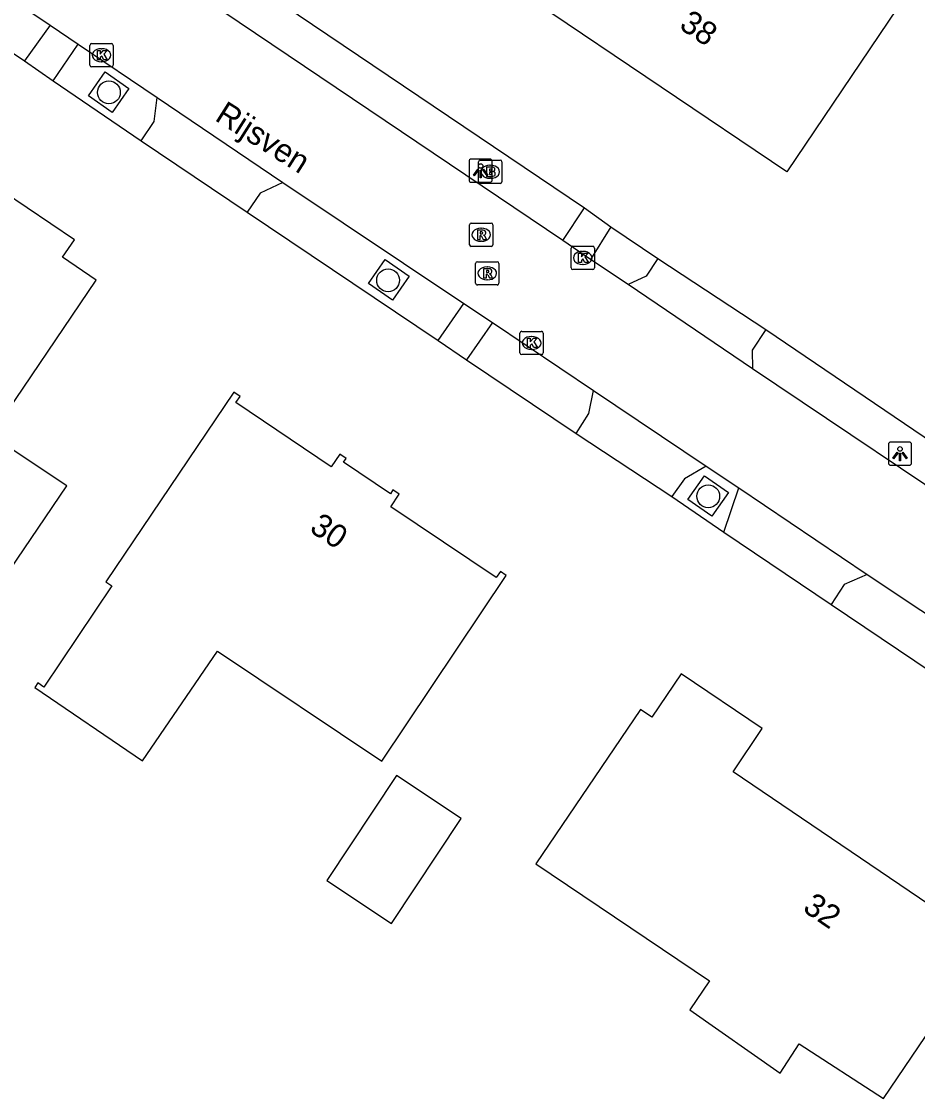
# Model space of a CAD drawing. Extents: x 163268 to 164360, y 381529 to 382285.
# Drawn here: x 164039.14 to 164077.57, y 381668.24 to 381714.45 of the extents above; entities that cross this region are included whole.
import ezdxf

# ---------------------------------------------------------------- set-up
doc = ezdxf.new("R2010")
doc.units = 0
for name, color, linetype in [('IMGEO_Boom', 7, 'Continuous'), ('IMGEO_Brandkraan', 7, 'Continuous'), ('IMGEO_Kolk', 7, 'Continuous'), ('IMGEO_Lichtpunt', 7, 'Continuous'), ('IMGEO_Openbare_ruimte_label', 7, 'Continuous'), ('IMGEO_Pand', 7, 'Continuous'), ('IMGEO_Pand_nummerreeks', 7, 'Continuous'), ('IMGEO_Rijbaan_lokaal_open', 7, 'Continuous'), ('IMGEO_Rioolput', 7, 'Continuous'), ('IMGEO_Voetpad_halfverhard', 7, 'Continuous'), ('IMGEO_Voetpad_open', 7, 'Continuous')]:
    doc.layers.add(name, color=color, linetype=linetype)

msp = doc.modelspace()

# ---------------------------------------------------------------- linework, layer by layer
at = {"layer": 'IMGEO_Boom'}
for centre in [(164042.889, 381711.409), (164054.865, 381703.346), (164068.598, 381694.077)]:
    msp.add_circle(centre, 0.489, dxfattribs=at)
at = {"layer": 'IMGEO_Brandkraan'}
for p, q in [((164058.745, 381707.576), (164058.745, 381708.428)), ((164058.82, 381708.502), (164059.672, 381708.502)), ((164059.746, 381708.428), (164059.746, 381707.576)), ((164059.233, 381708.282), (164059.258, 381708.282)), ((164059.672, 381707.502), (164058.82, 381707.502)), ((164059.256, 381707.722), (164059.231, 381707.722))]:
    msp.add_line(p, q, dxfattribs=at)
for points in [[(164058.745, 381707.576), (164058.745, 381708.428)], [(164058.82, 381708.502), (164059.672, 381708.502)], [(164059.746, 381708.428), (164059.746, 381707.576)], [(164059.093, 381708.202), (164059.093, 381707.802), (164059.306, 381707.802)], [(164059.324, 381708.202), (164059.093, 381708.202)], [(164059.272, 381708.121), (164059.218, 381708.121), (164059.218, 381708.045)], [(164059.218, 381708.045), (164059.271, 381708.045)], [(164059.28, 381707.969), (164059.218, 381707.969), (164059.218, 381707.888)], [(164059.218, 381707.888), (164059.28, 381707.888)], [(164059.672, 381707.502), (164058.82, 381707.502)]]:
    msp.add_lwpolyline(points, dxfattribs=at)
for centre, radius, start, end in [((164058.822, 381708.426), 0.0765, 91.552, 178.448), ((164058.822, 381708.426), 0.0765, 91.552, 178.448), ((164059.67, 381708.426), 0.0765, 1.552, 88.448), ((164059.67, 381708.426), 0.0765, 1.552, 88.448), ((164059.273, 381708.083), 0.0379, 267.8285, 90.9355), ((164059.281, 381707.928), 0.0404, 269.8759, 90.5077), ((164059.328, 381708.057), 0.145, 59.4692, 91.5367), ((164059.353, 381708.104), 0.0922, 285.5137, 58.1501), ((164059.358, 381707.912), 0.105, 301.3115, 78.989), ((164058.822, 381707.578), 0.0765, 181.552, 268.448), ((164058.822, 381707.578), 0.0765, 181.552, 268.448), ((164059.312, 381708.053), 0.251, 268.6676, 293.5347), ((164059.67, 381707.578), 0.0765, 271.552, 358.448), ((164059.67, 381707.578), 0.0765, 271.552, 358.448)]:
    msp.add_arc(centre, radius, start, end, dxfattribs=at)
for centre, major_axis, ratio, start_param, end_param in [((164059.232, 381708.002), (-0.387, 0.002), 0.722429, 4.712389, 7.853982), ((164059.257, 381708.002), (-0.39, 0.002), 0.717154, 1.570796, 4.712389)]:
    msp.add_ellipse(centre, major_axis=major_axis, ratio=ratio, start_param=start_param, end_param=end_param, dxfattribs=at)
at = {"layer": 'IMGEO_Kolk'}
for p, q in [((164042.072, 381712.576), (164042.072, 381713.428)), ((164042.147, 381713.502), (164042.999, 381713.502)), ((164043.073, 381713.428), (164043.073, 381712.576)), ((164042.56, 381713.282), (164042.585, 381713.282)), ((164042.999, 381712.502), (164042.147, 381712.502)), ((164042.583, 381712.722), (164042.558, 381712.722)), ((164062.715, 381703.879), (164062.715, 381704.731)), ((164062.79, 381704.805), (164063.642, 381704.805)), ((164063.716, 381704.731), (164063.716, 381703.879)), ((164063.203, 381704.585), (164063.228, 381704.585)), ((164063.642, 381703.805), (164062.79, 381703.805)), ((164063.226, 381704.025), (164063.201, 381704.025)), ((164060.522, 381700.229), (164060.522, 381701.081)), ((164060.597, 381701.155), (164061.449, 381701.155)), ((164061.01, 381700.935), (164061.035, 381700.935)), ((164061.523, 381701.081), (164061.523, 381700.229)), ((164061.449, 381700.155), (164060.597, 381700.155)), ((164061.033, 381700.375), (164061.008, 381700.375))]:
    msp.add_line(p, q, dxfattribs=at)
for points in [[(164042.072, 381712.576), (164042.072, 381713.428)], [(164042.147, 381713.502), (164042.999, 381713.502)], [(164043.073, 381713.428), (164043.073, 381712.576)], [(164042.393, 381713.202), (164042.516, 381713.202), (164042.516, 381713.051), (164042.646, 381713.202), (164042.81, 381713.202), (164042.664, 381713.051), (164042.817, 381712.802), (164042.665, 381712.802), (164042.58, 381712.966), (164042.516, 381712.899), (164042.516, 381712.802), (164042.393, 381712.802), (164042.393, 381713.202)], [(164042.999, 381712.502), (164042.147, 381712.502)], [(164062.715, 381703.879), (164062.715, 381704.731)], [(164062.79, 381704.805), (164063.642, 381704.805)], [(164063.716, 381704.731), (164063.716, 381703.879)], [(164063.036, 381704.505), (164063.159, 381704.505), (164063.159, 381704.354), (164063.289, 381704.505), (164063.453, 381704.505), (164063.307, 381704.354), (164063.46, 381704.105), (164063.308, 381704.105), (164063.223, 381704.269), (164063.159, 381704.202), (164063.159, 381704.105), (164063.036, 381704.105), (164063.036, 381704.505)], [(164063.642, 381703.805), (164062.79, 381703.805)], [(164060.522, 381700.229), (164060.522, 381701.081)], [(164060.597, 381701.155), (164061.449, 381701.155)], [(164061.523, 381701.081), (164061.523, 381700.229)], [(164060.843, 381700.855), (164060.966, 381700.855), (164060.966, 381700.704), (164061.096, 381700.855), (164061.26, 381700.855), (164061.114, 381700.704), (164061.267, 381700.455), (164061.115, 381700.455), (164061.03, 381700.619), (164060.966, 381700.552), (164060.966, 381700.455), (164060.843, 381700.455), (164060.843, 381700.855)], [(164061.449, 381700.155), (164060.597, 381700.155)]]:
    msp.add_lwpolyline(points, dxfattribs=at)
for centre, start, end in [((164042.149, 381713.426), 91.552, 178.448), ((164042.149, 381713.426), 91.552, 178.448), ((164042.997, 381713.426), 1.552, 88.448), ((164042.997, 381713.426), 1.552, 88.448), ((164042.149, 381712.578), 181.552, 268.448), ((164042.149, 381712.578), 181.552, 268.448), ((164042.997, 381712.578), 271.552, 358.448), ((164042.997, 381712.578), 271.552, 358.448), ((164062.792, 381704.729), 91.552, 178.448), ((164062.792, 381704.729), 91.552, 178.448), ((164063.64, 381704.729), 1.552, 88.448), ((164063.64, 381704.729), 1.552, 88.448), ((164062.792, 381703.881), 181.552, 268.448), ((164062.792, 381703.881), 181.552, 268.448), ((164063.64, 381703.881), 271.552, 358.448), ((164063.64, 381703.881), 271.552, 358.448), ((164060.599, 381701.079), 91.552, 178.448), ((164060.599, 381701.079), 91.552, 178.448), ((164061.447, 381701.079), 1.552, 88.448), ((164061.447, 381701.079), 1.552, 88.448), ((164060.599, 381700.231), 181.552, 268.448), ((164060.599, 381700.231), 181.552, 268.448), ((164061.447, 381700.231), 271.552, 358.448), ((164061.447, 381700.231), 271.552, 358.448)]:
    msp.add_arc(centre, 0.0765, start, end, dxfattribs=at)
for centre, major_axis, ratio, start_param, end_param in [((164042.559, 381713.002), (-0.387, 0.002), 0.722429, 4.712389, 7.853982), ((164042.584, 381713.002), (-0.39, 0.002), 0.717154, 1.570796, 4.712389), ((164063.202, 381704.305), (-0.387, 0.002), 0.722429, 4.712389, 7.853982), ((164063.227, 381704.305), (-0.39, 0.002), 0.717154, 1.570796, 4.712389), ((164061.009, 381700.655), (-0.387, 0.002), 0.722429, 4.712389, 7.853982), ((164061.034, 381700.655), (-0.39, 0.002), 0.717154, 1.570796, 4.712389)]:
    msp.add_ellipse(centre, major_axis=major_axis, ratio=ratio, start_param=start_param, end_param=end_param, dxfattribs=at)
at = {"layer": 'IMGEO_Lichtpunt'}
for p, q in [((164058.336, 381708.452), (164058.336, 381707.645)), ((164058.336, 381708.452), (164058.336, 381707.645)), ((164059.238, 381708.547), (164058.43, 381708.547)), ((164059.238, 381708.547), (164058.43, 381708.547)), ((164059.332, 381707.645), (164059.332, 381708.452)), ((164059.332, 381707.645), (164059.332, 381708.452)), ((164058.43, 381707.551), (164059.238, 381707.551)), ((164058.43, 381707.551), (164059.238, 381707.551)), ((164076.325, 381696.309), (164076.325, 381695.502)), ((164076.325, 381696.309), (164076.325, 381695.502)), ((164077.227, 381696.404), (164076.419, 381696.404)), ((164077.227, 381696.404), (164076.419, 381696.404)), ((164077.321, 381695.502), (164077.321, 381696.309)), ((164077.321, 381695.502), (164077.321, 381696.309)), ((164076.419, 381695.408), (164077.227, 381695.408)), ((164076.419, 381695.408), (164077.227, 381695.408))]:
    msp.add_line(p, q, dxfattribs=at)
for points in [[(164058.71, 381708.116), (164058.749, 381708.088), (164058.561, 381707.826), (164058.523, 381707.853), (164058.71, 381708.116)], [(164058.812, 381708.068), (164058.859, 381708.068), (164058.859, 381707.746), (164058.812, 381707.746), (164058.812, 381708.068)], [(164058.922, 381708.088), (164058.96, 381708.115), (164059.147, 381707.853), (164059.108, 381707.825), (164058.922, 381708.088)], [(164076.699, 381695.973), (164076.738, 381695.945), (164076.55, 381695.683), (164076.512, 381695.71), (164076.699, 381695.973)], [(164076.801, 381695.925), (164076.848, 381695.925), (164076.848, 381695.603), (164076.801, 381695.603), (164076.801, 381695.925)], [(164076.911, 381695.945), (164076.949, 381695.972), (164077.136, 381695.71), (164077.097, 381695.682), (164076.911, 381695.945)]]:
    msp.add_lwpolyline(points, dxfattribs=at)
for centre in [(164058.835, 381708.25), (164076.824, 381696.107)]:
    msp.add_circle(centre, 0.0994, dxfattribs=at)
for centre, start, end in [((164058.43, 381708.452), 90, 180), ((164058.43, 381708.452), 90, 180), ((164059.238, 381708.452), 0, 90), ((164059.238, 381708.452), 0, 90), ((164058.43, 381707.645), 180, 270), ((164058.43, 381707.645), 180, 270), ((164059.238, 381707.645), 270, 0), ((164059.238, 381707.645), 270, 360), ((164076.419, 381696.309), 90, 180), ((164076.419, 381696.309), 90, 180), ((164077.227, 381696.309), 0, 90), ((164077.227, 381696.309), 0, 90), ((164076.419, 381695.502), 180, 270), ((164076.419, 381695.502), 180, 270), ((164077.227, 381695.502), 270, 0), ((164077.227, 381695.502), 270, 360)]:
    msp.add_arc(centre, 0.0946, start, end, dxfattribs=at)
at = {"layer": 'IMGEO_Pand'}
for points in [[(164071.963, 381707.997), (164061.188, 381715.267), (164065.935, 381722.342), (164066.184, 381722.181), (164069.555, 381727.14), (164070.796, 381726.319), (164071.099, 381726.754), (164071.974, 381726.143), (164071.602, 381725.61), (164073.778, 381724.158), (164070.475, 381719.251), (164076.716, 381715.038), (164071.963, 381707.997)], [(164029.715, 381694.406), (164032.057, 381692.817), (164028.631, 381687.769), (164034.026, 381684.108), (164041.088, 381694.53), (164037.818, 381696.691), (164042.34, 381703.354), (164040.901, 381704.335), (164041.406, 381705.079), (164038.367, 381707.142), (164037.85, 381706.364), (164030.414, 381711.426), (164025.947, 381704.831), (164030.644, 381701.682), (164033.399, 381699.834), (164029.715, 381694.406)], [(164054.595, 381682.706), (164059.934, 381690.681), (164059.681, 381690.855), (164059.504, 381690.594), (164054.988, 381693.627), (164055.344, 381694.17), (164055.074, 381694.347), (164054.961, 381694.186), (164052.953, 381695.535), (164053.065, 381695.701), (164052.789, 381695.886), (164052.42, 381695.336), (164048.34, 381698.1), (164048.519, 381698.358), (164048.244, 381698.549), (164042.758, 381690.407), (164043.017, 381690.236), (164040.094, 381685.887), (164039.846, 381686.066), (164039.706, 381685.868), (164044.336, 381682.718), (164047.542, 381687.431), (164054.595, 381682.706)], [(164076.114, 381668.236), (164080.593, 381674.846), (164069.666, 381682.258), (164070.916, 381684.116), (164067.441, 381686.461), (164066.182, 381684.595), (164065.685, 381684.931), (164061.209, 381678.306), (164068.65, 381673.279), (164067.811, 381672.036), (164071.689, 381669.318), (164072.505, 381670.576), (164076.114, 381668.236)], [(164055.013, 381675.75), (164057.998, 381680.25), (164055.228, 381682.088), (164052.237, 381677.592), (164055.013, 381675.75)]]:
    msp.add_lwpolyline(points, dxfattribs=at)
at = {"layer": 'IMGEO_Rijbaan_lokaal_open'}
for points in [[(164062.367, 381705.06), (164032.514, 381725.171), (164030.603, 381726.452)], [(164031.695, 381720.116), (164032.207, 381719.769), (164040.374, 381714.295)], [(164040.374, 381714.295), (164041.569, 381713.485)], [(164041.569, 381713.485), (164044.956, 381711.196)], [(164044.956, 381711.196), (164050.355, 381707.539)], [(164050.355, 381707.539), (164058.116, 381702.356)], [(164063.552, 381704.231), (164062.367, 381705.06)], [(164065.165, 381703.163), (164063.552, 381704.231)], [(164070.501, 381699.546), (164065.165, 381703.163)], [(164058.116, 381702.356), (164059.338, 381701.54)], [(164059.338, 381701.54), (164063.682, 381698.622)], [(164081.066, 381692.453), (164070.501, 381699.546)], [(164063.682, 381698.622), (164068.515, 381695.376)], [(164068.515, 381695.376), (164069.911, 381694.44)], [(164069.911, 381694.44), (164075.422, 381690.725)], [(164075.422, 381690.725), (164080.018, 381687.656)]]:
    msp.add_lwpolyline(points, dxfattribs=at)
at = {"layer": 'IMGEO_Rioolput'}
for p, q in [((164058.358, 381704.873), (164058.358, 381705.725)), ((164058.433, 381705.799), (164059.285, 381705.799)), ((164058.846, 381705.579), (164058.871, 381705.579)), ((164059.359, 381705.725), (164059.359, 381704.873)), ((164059.285, 381704.799), (164058.433, 381704.799)), ((164058.869, 381705.019), (164058.844, 381705.019)), ((164058.619, 381703.218), (164058.619, 381704.07)), ((164058.694, 381704.144), (164059.546, 381704.144)), ((164059.107, 381703.924), (164059.132, 381703.924)), ((164059.62, 381704.07), (164059.62, 381703.218)), ((164059.13, 381703.364), (164059.105, 381703.364)), ((164059.546, 381703.144), (164058.694, 381703.144))]:
    msp.add_line(p, q, dxfattribs=at)
for points in [[(164058.358, 381704.873), (164058.358, 381705.725)], [(164058.433, 381705.799), (164059.285, 381705.799)], [(164059.359, 381705.725), (164059.359, 381704.873)], [(164058.947, 381705.497), (164058.695, 381705.499), (164058.695, 381705.099)], [(164058.695, 381705.099), (164058.819, 381705.099), (164058.819, 381705.261), (164058.83, 381705.261)], [(164058.873, 381705.418), (164058.819, 381705.418), (164058.819, 381705.337)], [(164058.819, 381705.337), (164058.871, 381705.337)], [(164058.877, 381705.232), (164058.948, 381705.099), (164059.088, 381705.099), (164059.023, 381705.225)], [(164059.285, 381704.799), (164058.433, 381704.799)], [(164058.619, 381703.218), (164058.619, 381704.07)], [(164058.694, 381704.144), (164059.546, 381704.144)], [(164059.208, 381703.842), (164058.956, 381703.844), (164058.956, 381703.444)], [(164059.134, 381703.763), (164059.08, 381703.763), (164059.08, 381703.682)], [(164059.62, 381704.07), (164059.62, 381703.218)], [(164058.956, 381703.444), (164059.08, 381703.444), (164059.08, 381703.606), (164059.091, 381703.606)], [(164059.08, 381703.682), (164059.132, 381703.682)], [(164059.138, 381703.577), (164059.209, 381703.444), (164059.349, 381703.444), (164059.284, 381703.57)], [(164059.546, 381703.144), (164058.694, 381703.144)]]:
    msp.add_lwpolyline(points, dxfattribs=at)
for centre, radius, start, end in [((164058.435, 381705.723), 0.0765, 91.552, 178.448), ((164058.435, 381705.723), 0.0765, 91.552, 178.448), ((164059.283, 381705.723), 0.0765, 1.552, 88.448), ((164059.283, 381705.723), 0.0765, 1.552, 88.448), ((164058.829, 381705.208), 0.0533, 26.0293, 88.6989), ((164058.855, 381705.526), 0.19, 274.7715, 282.9687), ((164058.879, 381705.322), 0.0964, 77.0061, 93.1865), ((164058.893, 381705.379), 0.0378, 276.6634, 79.6772), ((164058.946, 381705.387), 0.109, 350.3612, 89.416), ((164058.944, 381705.387), 0.112, 277.5842, 350.9817), ((164058.928, 381705.172), 0.108, 29.5134, 73.7905), ((164058.435, 381704.875), 0.0765, 181.552, 268.448), ((164058.435, 381704.875), 0.0765, 181.552, 268.448), ((164059.283, 381704.875), 0.0765, 271.552, 358.448), ((164059.283, 381704.875), 0.0765, 271.552, 358.448), ((164058.696, 381704.068), 0.0765, 91.552, 178.448), ((164058.696, 381704.068), 0.0765, 91.552, 178.448), ((164059.14, 381703.667), 0.0964, 77.0061, 93.1865), ((164059.154, 381703.724), 0.0378, 276.6634, 79.6772), ((164059.207, 381703.732), 0.109, 350.3612, 89.416), ((164059.205, 381703.732), 0.112, 277.5842, 350.9817), ((164059.544, 381704.068), 0.0765, 1.552, 88.448), ((164059.544, 381704.068), 0.0765, 1.552, 88.448), ((164059.09, 381703.553), 0.0533, 26.0293, 88.6989), ((164059.116, 381703.871), 0.19, 274.7715, 282.9687), ((164059.189, 381703.517), 0.108, 29.5134, 73.7905), ((164058.696, 381703.22), 0.0765, 181.552, 268.448), ((164058.696, 381703.22), 0.0765, 181.552, 268.448), ((164059.544, 381703.22), 0.0765, 271.552, 358.448), ((164059.544, 381703.22), 0.0765, 271.552, 358.448)]:
    msp.add_arc(centre, radius, start, end, dxfattribs=at)
for centre, major_axis, ratio, start_param, end_param in [((164058.845, 381705.299), (-0.387, 0.002), 0.722429, 4.712389, 7.853982), ((164058.87, 381705.299), (-0.39, 0.002), 0.717154, 1.570796, 4.712389), ((164059.106, 381703.644), (-0.387, 0.002), 0.722429, 4.712389, 7.853982), ((164059.131, 381703.644), (-0.39, 0.002), 0.717154, 1.570796, 4.712389)]:
    msp.add_ellipse(centre, major_axis=major_axis, ratio=ratio, start_param=start_param, end_param=end_param, dxfattribs=at)
at = {"layer": 'IMGEO_Voetpad_halfverhard'}
for points in [[(164031.559, 381727.86), (164063.287, 381706.457)], [(164030.048, 381719.001), (164039.261, 381712.764)], [(164043.035, 381710.551), (164042.009, 381711.266), (164042.724, 381712.291), (164043.75, 381711.577), (164043.035, 381710.551)], [(164040.497, 381711.904), (164044.279, 381709.335)], [(164048.821, 381706.271), (164057.006, 381700.767)], [(164064.424, 381705.642), (164066.43, 381704.274)], [(164055.051, 381702.491), (164054.026, 381703.206), (164054.74, 381704.232), (164055.766, 381703.517), (164055.051, 381702.491)], [(164071.069, 381701.241), (164082.518, 381693.469)], [(164058.221, 381699.932), (164062.928, 381696.773)], [(164068.746, 381693.218), (164067.72, 381693.932), (164068.435, 381694.958), (164069.461, 381694.243), (164068.746, 381693.218)], [(164067.04, 381694.07), (164069.267, 381692.537)], [(164073.867, 381689.437), (164078.899, 381686.041)]]:
    msp.add_lwpolyline(points, dxfattribs=at)
at = {"layer": 'IMGEO_Voetpad_open'}
for points in [[(164040.374, 381714.295), (164039.261, 381712.764)], [(164040.497, 381711.904), (164041.569, 381713.485)], [(164039.261, 381712.764), (164040.497, 381711.904)], [(164044.279, 381709.335), (164044.827, 381710.156), (164044.956, 381711.196)], [(164044.279, 381709.335), (164048.821, 381706.271)], [(164050.355, 381707.539), (164049.382, 381707.08), (164048.821, 381706.271)], [(164062.367, 381705.06), (164063.287, 381706.457)], [(164063.287, 381706.457), (164064.424, 381705.642)], [(164064.424, 381705.642), (164063.552, 381704.231)], [(164066.43, 381704.274), (164065.938, 381703.522), (164065.165, 381703.163)], [(164066.43, 381704.274), (164071.069, 381701.241)], [(164057.006, 381700.767), (164058.116, 381702.356)], [(164059.338, 381701.54), (164058.221, 381699.932)], [(164071.069, 381701.241), (164070.484, 381700.352), (164070.501, 381699.546)], [(164057.006, 381700.767), (164058.221, 381699.932)], [(164062.928, 381696.773), (164063.47, 381697.624), (164063.682, 381698.622)], [(164062.928, 381696.773), (164067.04, 381694.07)], [(164068.515, 381695.376), (164067.573, 381694.827), (164067.04, 381694.07)], [(164069.267, 381692.537), (164069.911, 381694.44)], [(164069.267, 381692.537), (164073.867, 381689.437)], [(164075.422, 381690.725), (164074.423, 381690.291), (164073.867, 381689.437)]]:
    msp.add_lwpolyline(points, dxfattribs=at)

# ---------------------------------------------------------------- texts
at = {"layer": 'IMGEO_Openbare_ruimte_label'}
msp.add_text('Rijsven', height=1, rotation=327.6606, dxfattribs=at).set_placement((164047.388, 381710.234))
at = {"layer": 'IMGEO_Pand_nummerreeks'}
for s, rotation, p in [('38', 325.9889, (164067.305, 381714.18)), ('30', 326.0989, (164051.447, 381692.595)), ('32', 325.8504, (164072.602, 381676.304))]:
    msp.add_text(s, height=1, rotation=rotation, dxfattribs=at).set_placement(p)

doc.saveas('drawing.dxf')
